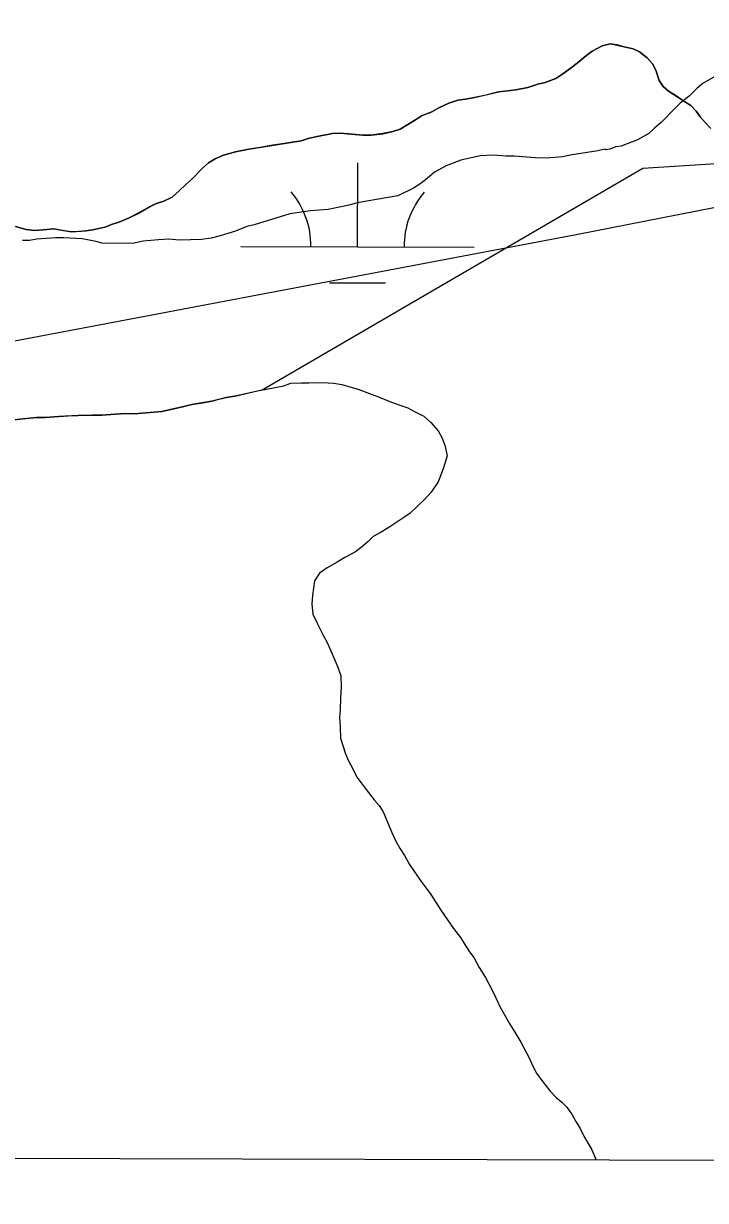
# Model space of a CAD drawing. Extents: x 3161514 to 3199414, y 831166 to 856601.
# Drawn here: x 3190602 to 3190894, y 836546 to 837051 of the extents above; entities that cross this region are included whole.
import ezdxf

# ---------------------------------------------------------------- set-up
doc = ezdxf.new("R2010")
doc.units = 0
for name, color, linetype in [('V-GRID-FRAM', 7, 'Continuous'), ('V-ROAD-CNTR', 7, 'Continuous'), ('V-SITE-VEGE', 7, 'Continuous'), ('V-TOPO-SHOR', 7, 'Continuous'), ('V-WETL-SWMP', 7, 'Continuous')]:
    doc.layers.add(name, color=color, linetype=linetype)

msp = doc.modelspace()

# ---------------------------------------------------------------- linework, layer by layer
at = {"layer": 'V-GRID-FRAM'}
msp.add_lwpolyline([(3165761.05, 854820.03), (3197144.33, 854733.31), (3197102.01, 836546.11), (3165702.85, 836632.88), (3165761.05, 854820.03)], dxfattribs=at)
at = {"layer": 'V-ROAD-CNTR'}
msp.add_lwpolyline([(3189394.53, 836716.01), (3189486.18, 836726.19), (3189577.82, 836726.19), (3189706.8, 836716.01), (3189803.54, 836721.1), (3189918.94, 836736.37), (3190090.35, 836790.68), (3190338.13, 836875.53), (3190551.97, 836906.08), (3190838.78, 836960.39), (3190942.3, 836980.76)], dxfattribs=at)
at = {"layer": 'V-SITE-VEGE'}
for points in [[(3190899.87, 837029.02), (3190893.23, 837025.29), (3190890.77, 837023.24), (3190887.25, 837019.81), (3190883.4, 837016.73), (3190880.94, 837014.33), (3190875.31, 837008.51), (3190872.5, 837006.11), (3190870.04, 837003.71), (3190865.14, 837001), (3190858.17, 836998.31), (3190855.73, 836998), (3190853.29, 836996.98), (3190851.55, 836996.66), (3190851.2, 836997.01), (3190848.07, 836996.35), (3190836.24, 836994.42), (3190833.11, 836993.77), (3190826.16, 836993.16), (3190821.3, 836993.23), (3190812.29, 836994.04), (3190808.81, 836994.08), (3190803.26, 836994.5), (3190797.71, 836994.22), (3190789.35, 836992.24), (3190783.07, 836989.89), (3190778.18, 836987.18), (3190775.02, 836984.44), (3190771.86, 836982.05), (3190769.06, 836980.35), (3190762.42, 836976.96), (3190745.03, 836974.06), (3190741.55, 836973.06), (3190732.49, 836971.1), (3190724.85, 836970.5), (3190722.07, 836970.19), (3190716.15, 836969.22), (3190700.82, 836964.55), (3190697.69, 836963.9), (3190692.8, 836961.88)], [(3190692.8, 836961.88), (3190686.18, 836959.88), (3190682.35, 836958.89), (3190678.17, 836958.25), (3190668.8, 836958.02), (3190664.29, 836958.42), (3190659.77, 836958.13), (3190653.17, 836957.52), (3190648.64, 836956.54), (3190635.45, 836956.71), (3190633.03, 836957.43), (3190627.15, 836958.55), (3190619.17, 836959), (3190615.69, 836959.04), (3190607.7, 836958.45), (3190604.57, 836957.8), (3190601.44, 836957.83)]]:
    msp.add_lwpolyline(points, dxfattribs=at)
at = {"layer": 'V-TOPO-SHOR'}
for points in [[(3190894.27, 837008.25), (3190892.02, 837010.81), (3190890.28, 837013.37), (3190888.02, 837015.68), (3190884.75, 837017.75), (3190881.74, 837019.82), (3190878.46, 837021.89), (3190876.21, 837023.95), (3190874.46, 837026.5), (3190873, 837030.83), (3190871.51, 837033.64), (3190869.26, 837036.21), (3190866, 837038.78), (3190863.23, 837040.09), (3190859.43, 837040.9), (3190856.4, 837041.7), (3190853.37, 837042.24), (3190850.06, 837041.27), (3190845.71, 837039.04), (3190842.64, 837036.8), (3190840.08, 837034.55), (3190837.26, 837032.3), (3190833.17, 837029.31), (3190830.1, 837027.32), (3190825.51, 837025.6), (3190822.46, 837024.88), (3190818.13, 837023.42), (3190813.04, 837022.46), (3190809.49, 837022), (3190805.68, 837021.55)], [(3190805.68, 837021.55), (3190799.57, 837020.1), (3190795.25, 837019.14), (3190791.44, 837018.43), (3190788.13, 837017.97), (3190784.31, 837016.74), (3190779.98, 837014.77), (3190776.91, 837013.03), (3190772.58, 837011.32), (3190770.02, 837009.57), (3190763.38, 837005.6), (3190760.32, 837004.62), (3190756, 837003.67), (3190750.92, 837002.97), (3190747.37, 837003.01), (3190741.29, 837003.6), (3190737.49, 837003.9), (3190734.44, 837003.69), (3190727.83, 837002.5), (3190724.02, 837001.54), (3190720.96, 837000.56), (3190716.39, 836999.86), (3190711.81, 836999.16), (3190708.77, 836998.69), (3190703.43, 836997.74), (3190698.6, 836997.04), (3190692.75, 836995.85), (3190687.66, 836994.39), (3190684.09, 836992.92), (3190681.28, 836991.18), (3190678.46, 836988.68), (3190674.35, 836984.42), (3190671.52, 836981.92), (3190668.7, 836979.16), (3190665.62, 836976.41), (3190662.05, 836974.68), (3190659, 836973.71), (3190656.19, 836972.47), (3190651.08, 836969.5), (3190647.25, 836967.52), (3190643.17, 836965.79), (3190640.12, 836964.82), (3190636.8, 836963.59), (3190631.72, 836962.39), (3190628.67, 836961.92), (3190625.62, 836961.71), (3190622.57, 836961.49), (3190619.54, 836962.04), (3190614.98, 836962.85), (3190610.41, 836962.41), (3190606.6, 836962.2), (3190603.06, 836962.5), (3190598.51, 836963.83)], [(3190597.83, 836880.99), (3190602.92, 836881.46), (3190607.47, 836881.94), (3190611.21, 836881.89), (3190617.1, 836882.35), (3190621.12, 836882.57), (3190625.4, 836882.78), (3190631.56, 836882.97), (3190635.57, 836882.92), (3190641.19, 836883.38), (3190645.74, 836883.59), (3190649.49, 836883.54), (3190652.7, 836883.77), (3190657.79, 836884.24), (3190661.27, 836884.46), (3190667.71, 836885.99), (3190671.19, 836886.74), (3190674.15, 836887.51), (3190678.7, 836888.25), (3190682.73, 836889), (3190685.68, 836889.77), (3190688.9, 836890.53), (3190693.19, 836891.28), (3190698.01, 836892.29), (3190702.31, 836893.3), (3190706.06, 836894.06), (3190709.82, 836894.81), (3190713.57, 836895.57), (3190716.53, 836896.6), (3190721.08, 836896.81), (3190724.29, 836896.77), (3190730.17, 836896.96), (3190734.98, 836896.63), (3190738.45, 836896.05), (3190742.19, 836894.93), (3190745.38, 836894.09), (3190750.97, 836891.88), (3190754.17, 836890.77), (3190758.96, 836888.84), (3190763.22, 836887.18), (3190766.68, 836886.06), (3190769.87, 836884.42), (3190773.59, 836882.5), (3190776.5, 836879.79), (3190779.66, 836876.27), (3190781.23, 836873.31), (3190782.53, 836870.08), (3190783.54, 836865.52), (3190781.86, 836859.92), (3190779.65, 836854.33), (3190776.65, 836849.83), (3190773.67, 836846.65), (3190770.96, 836844.01), (3190767.71, 836840.84), (3190765.01, 836839.01), (3190758.54, 836834.81), (3190755.3, 836832.71), (3190751.8, 836830.88), (3190749.63, 836828.77), (3190746.66, 836826.13), (3190744.23, 836824.29), (3190739.65, 836821.94), (3190736.41, 836819.84), (3190732.1, 836817.49), (3190728.86, 836815.13), (3190726.68, 836811.94), (3190725.8, 836805.54), (3190725.49, 836802.06), (3190725.96, 836797.51), (3190727.79, 836793.74), (3190730.4, 836788.62), (3190732.23, 836785.12), (3190734.04, 836780.82), (3190736.64, 836774.9), (3190737.93, 836771.14), (3190738.14, 836766.32), (3190737.81, 836761.51), (3190737.75, 836756.7), (3190737.44, 836753.22), (3190737.66, 836749.21), (3190737.86, 836744.39), (3190739.92, 836737.68), (3190741.21, 836734.72), (3190743.04, 836731.49), (3190744.87, 836727.72), (3190746.71, 836725.29), (3190748.81, 836722.32), (3190752.24, 836717.99), (3190754.35, 836715.56), (3190756.18, 836712.86)], [(3190756.18, 836712.86), (3190758, 836708.29), (3190759.81, 836703.99), (3190761.64, 836699.95), (3190763.47, 836696.99), (3190765.31, 836694.02), (3190767.4, 836690.25), (3190769.24, 836687.55), (3190772.39, 836682.96), (3190774.49, 836680), (3190776.6, 836677.29), (3190780.79, 836670.55), (3190783.68, 836666.5), (3190786.31, 836662.73), (3190789.2, 836658.94), (3190790.77, 836656.25), (3190793.14, 836652.74), (3190794.98, 836650.31), (3190797.33, 836646), (3190799.95, 836641.69), (3190802.56, 836636.84), (3190804.39, 836633.07), (3190806.21, 836629.04), (3190808.04, 836626.07), (3190810.4, 836621.76), (3190812.49, 836618.26), (3190815.11, 836613.95), (3190818.77, 836607.21), (3190820.07, 836603.98), (3190821.9, 836600.75), (3190824.52, 836596.97), (3190827.68, 836592.92), (3190830.32, 836590.21), (3190832.71, 836588.31), (3190834.82, 836586.14), (3190837.18, 836582.9), (3190838.75, 836579.94), (3190840.58, 836576.97), (3190842.15, 836573.74), (3190843.98, 836570.51), (3190845.55, 836567.82), (3190847.11, 836564.05), (3190847.24, 836563.39)]]:
    msp.add_lwpolyline(points, dxfattribs=at)
at = {"layer": 'V-WETL-SWMP'}
for p, q in [((3190845.71, 837039.04), (3190850.05, 837041.27)), ((3190850.05, 837041.27), (3190853.36, 837042.24)), ((3190853.36, 837042.24), (3190856.4, 837041.69)), ((3190856.4, 837041.69), (3190859.43, 837040.89)), ((3190840.08, 837034.55), (3190842.64, 837036.8)), ((3190842.64, 837036.8), (3190845.71, 837039.04)), ((3190859.43, 837040.89), (3190863.23, 837040.08)), ((3190863.23, 837040.08), (3190866, 837038.78)), ((3190866, 837038.78), (3190869.26, 837036.2)), ((3190869.26, 837036.2), (3190871.51, 837033.64)), ((3190833.16, 837029.31), (3190837.26, 837032.3)), ((3190837.26, 837032.3), (3190840.08, 837034.55)), ((3190871.51, 837033.64), (3190873, 837030.83)), ((3190825.51, 837025.6), (3190830.09, 837027.32)), ((3190830.09, 837027.32), (3190833.16, 837029.31)), ((3190873, 837030.83), (3190874.46, 837026.5)), ((3190874.46, 837026.5), (3190876.21, 837023.94)), ((3190795.25, 837019.14), (3190805.68, 837021.54)), ((3190805.68, 837021.54), (3190813.04, 837022.46)), ((3190813.04, 837022.46), (3190818.13, 837023.41)), ((3190818.13, 837023.41), (3190822.46, 837024.88)), ((3190822.46, 837024.88), (3190825.51, 837025.6)), ((3190876.21, 837023.94), (3190878.46, 837021.88)), ((3190878.46, 837021.88), (3190888.02, 837015.68)), ((3190779.98, 837014.77), (3190784.31, 837016.74)), ((3190784.31, 837016.74), (3190788.13, 837017.96)), ((3190788.13, 837017.96), (3190791.43, 837018.43)), ((3190791.43, 837018.43), (3190795.25, 837019.14)), ((3190770.02, 837009.57), (3190772.58, 837011.31)), ((3190772.58, 837011.31), (3190776.91, 837013.03)), ((3190776.91, 837013.03), (3190779.98, 837014.77)), ((3190888.02, 837015.68), (3190890.27, 837013.37)), ((3190890.27, 837013.37), (3190892.02, 837010.81)), ((3190892.02, 837010.81), (3190894.27, 837008.24)), ((3190763.38, 837005.6), (3190770.02, 837009.57)), ((3190894.27, 837008.24), (3190896.52, 837005.93)), ((3190720.96, 837000.56), (3190724.02, 837001.53)), ((3190724.02, 837001.53), (3190727.83, 837002.5)), ((3190727.83, 837002.5), (3190734.44, 837003.68)), ((3190734.44, 837003.68), (3190737.49, 837003.9)), ((3190737.49, 837003.9), (3190747.37, 837003.01)), ((3190747.37, 837003.01), (3190750.92, 837002.97)), ((3190750.92, 837002.97), (3190756, 837003.66)), ((3190756, 837003.66), (3190760.32, 837004.62)), ((3190760.32, 837004.62), (3190763.38, 837005.6)), ((3190687.66, 836994.39), (3190692.75, 836995.84)), ((3190692.75, 836995.84), (3190698.6, 836997.04)), ((3190698.6, 836997.04), (3190720.96, 837000.56)), ((3190981.82, 836995.91), (3190867.4, 836988.79)), ((3190678.46, 836988.67), (3190681.28, 836991.17)), ((3190681.28, 836991.17), (3190684.09, 836992.91)), ((3190684.09, 836992.91), (3190687.66, 836994.39)), ((3190745.11, 836955.1), (3190745.21, 836991.1)), ((3190674.35, 836984.41), (3190678.46, 836988.67)), ((3190867.4, 836988.79), (3190704.22, 836893.69)), ((3190668.7, 836979.16), (3190671.52, 836981.91)), ((3190671.52, 836981.91), (3190674.35, 836984.41)), ((3190662.05, 836974.68), (3190665.62, 836976.41)), ((3190665.62, 836976.41), (3190668.7, 836979.16)), ((3190651.08, 836969.49), (3190656.19, 836972.47)), ((3190656.19, 836972.47), (3190658.99, 836973.7)), ((3190658.99, 836973.7), (3190662.05, 836974.68)), ((3190640.11, 836964.81), (3190643.17, 836965.79)), ((3190643.17, 836965.79), (3190647.25, 836967.51)), ((3190647.25, 836967.51), (3190651.08, 836969.49)), ((3190598.51, 836963.82), (3190603.06, 836962.5)), ((3190603.06, 836962.5), (3190606.6, 836962.2)), ((3190606.6, 836962.2), (3190610.41, 836962.4)), ((3190610.41, 836962.4), (3190614.98, 836962.85)), ((3190614.98, 836962.85), (3190622.57, 836961.49)), ((3190622.57, 836961.49), (3190628.66, 836961.92)), ((3190628.66, 836961.92), (3190631.71, 836962.39)), ((3190631.71, 836962.39), (3190636.8, 836963.59)), ((3190636.8, 836963.59), (3190640.11, 836964.81)), ((3190695.11, 836955.24), (3190795.11, 836954.96)), ((3190733.06, 836939.7), (3190757.06, 836939.64)), ((3190688.9, 836890.53), (3190682.72, 836889)), ((3190693.19, 836891.28), (3190688.9, 836890.53)), ((3190704.22, 836893.69), (3190693.19, 836891.28)), ((3190661.27, 836884.46), (3190649.49, 836883.54)), ((3190671.19, 836886.74), (3190661.27, 836884.46)), ((3190674.15, 836887.51), (3190671.19, 836886.74)), ((3190682.72, 836889), (3190674.15, 836887.51)), ((3190607.47, 836881.94), (3190597.83, 836880.99)), ((3190611.21, 836881.89), (3190607.47, 836881.94)), ((3190617.1, 836882.35), (3190611.21, 836881.89)), ((3190625.4, 836882.78), (3190617.1, 836882.35)), ((3190631.56, 836882.97), (3190625.4, 836882.78)), ((3190635.57, 836882.92), (3190631.56, 836882.97)), ((3190641.19, 836883.38), (3190635.57, 836882.92)), ((3190645.74, 836883.59), (3190641.19, 836883.38)), ((3190649.49, 836883.54), (3190645.74, 836883.59))]:
    msp.add_line(p, q, dxfattribs=at)
for centre, start, end in [((3190689.87, 836955.73), 359.0699, 40.6135), ((3190800.35, 836955.42), 139.0699, 180.6135)]:
    msp.add_arc(centre, 35.25, start, end, dxfattribs=at)

doc.saveas('drawing.dxf')
